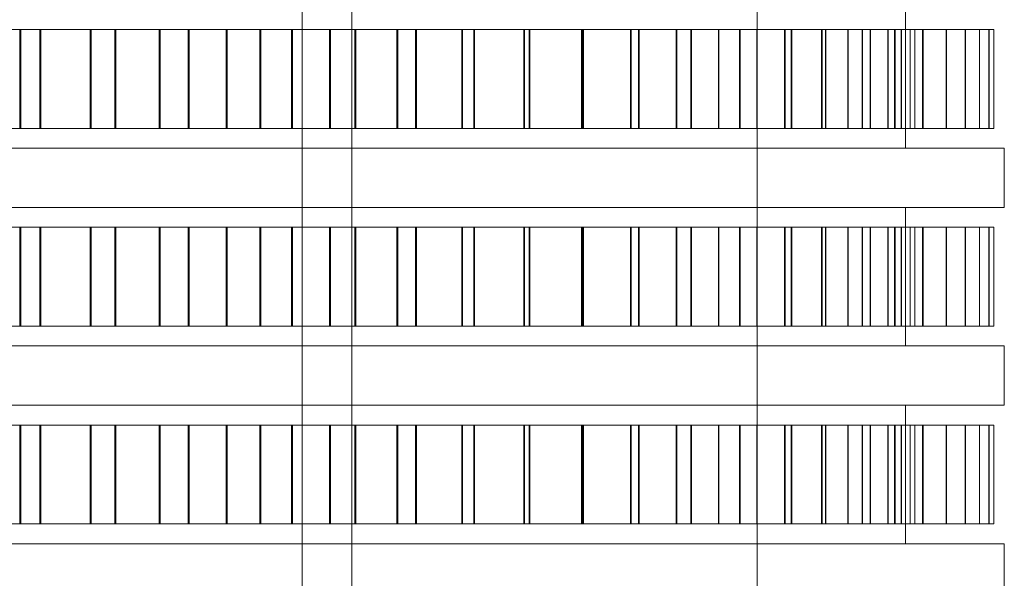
# Model space of a CAD drawing. Header units: millimetres. Extents: x -2233 to 61924, y -68080 to 6847.
# Tile 557 of 656: x 26250 to 26350, y -19604 to -19547. Entities that reach past the tile are written whole.
import ezdxf

# ---------------------------------------------------------------- set-up
doc = ezdxf.new("R2010")
doc.units = ezdxf.units.MM
doc.layers.add('superior_briquetadora', color=7, linetype='Continuous', lineweight=0)

msp = doc.modelspace()

# ---------------------------------------------------------------- linework, layer by layer
at = {"layer": 'superior_briquetadora'}
for p, q in [((26279.067, -19660), (26279.067, -19510)), ((26284.067, -19660), (26284.067, -19510)), ((26325.067, -19660), (26325.067, -19510)), ((26340.067, -19560), (26340.067, -19546)), ((26250.519, -19548), (26243.299, -19548)), ((26243.404, -19548), (26250.623, -19548)), ((26252.532, -19548), (26244.835, -19548)), ((26244.947, -19548), (26252.643, -19548)), ((26257.625, -19548), (26250.519, -19548)), ((26250.519, -19558), (26250.519, -19548)), ((26250.623, -19548), (26257.727, -19548)), ((26250.623, -19558), (26250.623, -19548)), ((26260.108, -19548), (26252.532, -19548)), ((26252.532, -19558), (26252.532, -19548)), ((26252.643, -19548), (26260.217, -19548)), ((26252.643, -19558), (26252.643, -19548)), ((26264.591, -19548), (26257.625, -19548)), ((26257.625, -19558), (26257.625, -19548)), ((26257.727, -19548), (26264.69, -19548)), ((26257.727, -19558), (26257.727, -19548)), ((26267.534, -19548), (26260.108, -19548)), ((26260.108, -19558), (26260.108, -19548)), ((26260.217, -19548), (26267.641, -19548)), ((26260.217, -19558), (26260.217, -19548)), ((26271.389, -19548), (26264.591, -19548)), ((26264.591, -19558), (26264.591, -19548)), ((26264.69, -19548), (26271.486, -19548)), ((26264.69, -19558), (26264.69, -19548)), ((26274.783, -19548), (26267.534, -19548)), ((26267.534, -19558), (26267.534, -19548)), ((26267.641, -19548), (26274.886, -19548)), ((26267.641, -19558), (26267.641, -19548)), ((26277.996, -19548), (26271.389, -19548)), ((26271.389, -19558), (26271.389, -19548)), ((26271.486, -19548), (26278.09, -19548)), ((26271.486, -19558), (26271.486, -19548)), ((26281.826, -19548), (26274.783, -19548)), ((26274.783, -19558), (26274.783, -19548)), ((26274.886, -19548), (26281.926, -19548)), ((26274.886, -19558), (26274.886, -19548)), ((26284.386, -19548), (26277.996, -19548)), ((26277.996, -19558), (26277.996, -19548)), ((26278.09, -19548), (26284.476, -19548)), ((26278.09, -19558), (26278.09, -19548)), ((26288.638, -19548), (26281.826, -19548)), ((26281.826, -19558), (26281.826, -19548)), ((26281.926, -19548), (26288.735, -19548)), ((26281.926, -19558), (26281.926, -19548)), ((26290.534, -19548), (26284.386, -19548)), ((26284.386, -19558), (26284.386, -19548)), ((26284.476, -19548), (26290.622, -19548)), ((26284.476, -19558), (26284.476, -19548)), ((26295.193, -19548), (26288.638, -19548)), ((26288.638, -19558), (26288.638, -19548)), ((26288.735, -19548), (26295.286, -19548)), ((26288.735, -19558), (26288.735, -19548)), ((26296.419, -19548), (26290.534, -19548)), ((26290.534, -19558), (26290.534, -19548)), ((26290.622, -19548), (26296.502, -19548)), ((26290.622, -19558), (26290.622, -19548)), ((26301.467, -19548), (26295.193, -19548)), ((26295.193, -19558), (26295.193, -19548)), ((26295.286, -19548), (26301.556, -19548)), ((26295.286, -19558), (26295.286, -19548)), ((26302.018, -19548), (26296.419, -19548)), ((26296.419, -19558), (26296.419, -19548)), ((26296.502, -19548), (26302.097, -19548)), ((26296.502, -19558), (26296.502, -19548)), ((26307.436, -19548), (26301.467, -19548)), ((26301.467, -19558), (26301.467, -19548)), ((26301.556, -19548), (26307.52, -19548)), ((26301.556, -19558), (26301.556, -19548)), ((26307.31, -19548), (26302.018, -19548)), ((26302.018, -19558), (26302.018, -19548)), ((26302.097, -19548), (26307.384, -19548)), ((26302.097, -19558), (26302.097, -19548)), ((26312.275, -19548), (26307.31, -19548)), ((26307.31, -19558), (26307.31, -19548)), ((26307.384, -19548), (26312.345, -19548)), ((26307.384, -19558), (26307.384, -19548)), ((26313.078, -19548), (26307.436, -19548)), ((26307.436, -19558), (26307.436, -19548)), ((26307.52, -19548), (26313.157, -19548)), ((26307.52, -19558), (26307.52, -19548)), ((26316.895, -19548), (26312.275, -19548)), ((26312.275, -19558), (26312.275, -19548)), ((26312.345, -19548), (26316.96, -19548)), ((26312.345, -19558), (26312.345, -19548)), ((26318.372, -19548), (26313.078, -19548)), ((26313.078, -19558), (26313.078, -19548)), ((26313.157, -19548), (26318.446, -19548)), ((26313.157, -19558), (26313.157, -19548)), ((26321.153, -19548), (26316.895, -19548)), ((26316.895, -19558), (26316.895, -19548)), ((26316.96, -19548), (26321.211, -19548)), ((26316.96, -19558), (26316.96, -19548)), ((26323.297, -19548), (26318.372, -19548)), ((26318.372, -19558), (26318.372, -19548)), ((26318.446, -19548), (26323.366, -19548)), ((26318.446, -19558), (26318.446, -19548)), ((26325.031, -19548), (26321.153, -19548)), ((26321.153, -19558), (26321.153, -19548)), ((26321.211, -19548), (26325.085, -19548)), ((26321.211, -19558), (26321.211, -19548)), ((26327.836, -19548), (26323.297, -19548)), ((26323.297, -19558), (26323.297, -19548)), ((26323.366, -19548), (26327.899, -19548)), ((26323.366, -19558), (26323.366, -19548)), ((26328.517, -19548), (26325.031, -19548)), ((26325.031, -19558), (26325.031, -19548)), ((26325.085, -19548), (26328.564, -19548)), ((26325.085, -19558), (26325.085, -19548)), ((26331.971, -19548), (26327.836, -19548)), ((26327.836, -19558), (26327.836, -19548)), ((26327.899, -19548), (26332.028, -19548)), ((26327.899, -19558), (26327.899, -19548)), ((26331.596, -19548), (26328.517, -19548)), ((26328.517, -19558), (26328.517, -19548)), ((26328.564, -19548), (26331.638, -19548)), ((26328.564, -19558), (26328.564, -19548)), ((26334.258, -19548), (26331.596, -19548)), ((26331.596, -19558), (26331.596, -19548)), ((26331.638, -19548), (26334.293, -19548)), ((26331.638, -19558), (26331.638, -19548)), ((26335.687, -19548), (26331.971, -19548)), ((26331.971, -19558), (26331.971, -19548)), ((26332.028, -19548), (26335.738, -19548)), ((26332.028, -19558), (26332.028, -19548)), ((26336.492, -19548), (26334.258, -19548)), ((26334.258, -19558), (26334.258, -19548)), ((26334.293, -19548), (26336.521, -19548)), ((26334.293, -19558), (26334.293, -19548)), ((26338.97, -19548), (26335.687, -19548)), ((26335.687, -19558), (26335.687, -19548)), ((26335.738, -19548), (26339.014, -19548)), ((26335.738, -19558), (26335.738, -19548)), ((26338.29, -19548), (26336.492, -19548)), ((26336.492, -19558), (26336.492, -19548)), ((26336.521, -19548), (26338.313, -19548)), ((26336.521, -19558), (26336.521, -19548)), ((26339.645, -19548), (26338.29, -19548)), ((26338.29, -19558), (26338.29, -19548)), ((26338.313, -19548), (26339.662, -19548)), ((26338.313, -19558), (26338.313, -19548)), ((26341.808, -19548), (26338.97, -19548)), ((26338.97, -19558), (26338.97, -19548)), ((26339.014, -19548), (26341.846, -19548)), ((26339.014, -19558), (26339.014, -19548)), ((26340.553, -19548), (26339.645, -19548)), ((26339.645, -19558), (26339.645, -19548)), ((26339.662, -19548), (26340.563, -19548)), ((26339.662, -19558), (26339.662, -19548)), ((26341.009, -19548), (26340.553, -19548)), ((26340.553, -19558), (26340.553, -19548)), ((26340.563, -19548), (26341.012, -19548)), ((26340.563, -19558), (26340.563, -19548)), ((26341.012, -19558), (26341.012, -19548)), ((26344.19, -19548), (26341.808, -19548)), ((26341.808, -19558), (26341.808, -19548)), ((26341.846, -19548), (26344.221, -19548)), ((26341.846, -19558), (26341.846, -19548)), ((26346.107, -19548), (26344.19, -19548)), ((26344.19, -19558), (26344.19, -19548)), ((26344.221, -19548), (26346.131, -19548)), ((26344.221, -19558), (26344.221, -19548)), ((26347.551, -19548), (26346.107, -19548)), ((26346.107, -19558), (26346.107, -19548)), ((26346.131, -19548), (26347.569, -19548)), ((26346.131, -19558), (26346.131, -19548)), ((26348.519, -19548), (26347.551, -19548)), ((26347.551, -19558), (26347.551, -19548)), ((26347.569, -19548), (26348.529, -19548)), ((26347.569, -19558), (26347.569, -19548)), ((26349.005, -19548), (26348.519, -19548)), ((26348.519, -19558), (26348.519, -19548)), ((26348.529, -19548), (26349.009, -19548)), ((26348.529, -19558), (26348.529, -19548)), ((26349.009, -19558), (26349.009, -19548)), ((26250.519, -19558), (26243.299, -19558)), ((26243.404, -19558), (26250.623, -19558)), ((26252.532, -19558), (26244.835, -19558)), ((26244.947, -19558), (26252.643, -19558)), ((26257.625, -19558), (26250.519, -19558)), ((26250.623, -19558), (26257.727, -19558)), ((26260.108, -19558), (26252.532, -19558)), ((26252.643, -19558), (26260.217, -19558)), ((26264.591, -19558), (26257.625, -19558)), ((26257.727, -19558), (26264.69, -19558)), ((26267.534, -19558), (26260.108, -19558)), ((26260.217, -19558), (26267.641, -19558)), ((26271.389, -19558), (26264.591, -19558)), ((26264.69, -19558), (26271.486, -19558)), ((26274.783, -19558), (26267.534, -19558)), ((26267.641, -19558), (26274.886, -19558)), ((26277.996, -19558), (26271.389, -19558)), ((26271.486, -19558), (26278.09, -19558)), ((26281.826, -19558), (26274.783, -19558)), ((26274.886, -19558), (26281.926, -19558)), ((26284.386, -19558), (26277.996, -19558)), ((26278.09, -19558), (26284.476, -19558)), ((26288.638, -19558), (26281.826, -19558)), ((26281.926, -19558), (26288.735, -19558)), ((26290.534, -19558), (26284.386, -19558)), ((26284.476, -19558), (26290.622, -19558)), ((26295.193, -19558), (26288.638, -19558)), ((26288.735, -19558), (26295.286, -19558)), ((26296.419, -19558), (26290.534, -19558)), ((26290.622, -19558), (26296.502, -19558)), ((26301.467, -19558), (26295.193, -19558)), ((26295.286, -19558), (26301.556, -19558)), ((26302.018, -19558), (26296.419, -19558)), ((26296.502, -19558), (26302.097, -19558)), ((26307.436, -19558), (26301.467, -19558)), ((26301.556, -19558), (26307.52, -19558)), ((26307.31, -19558), (26302.018, -19558)), ((26302.097, -19558), (26307.384, -19558)), ((26312.275, -19558), (26307.31, -19558)), ((26307.384, -19558), (26312.345, -19558)), ((26313.078, -19558), (26307.436, -19558)), ((26307.52, -19558), (26313.157, -19558)), ((26316.895, -19558), (26312.275, -19558)), ((26312.345, -19558), (26316.96, -19558)), ((26318.372, -19558), (26313.078, -19558)), ((26313.157, -19558), (26318.446, -19558)), ((26321.153, -19558), (26316.895, -19558)), ((26316.96, -19558), (26321.211, -19558)), ((26323.297, -19558), (26318.372, -19558)), ((26318.446, -19558), (26323.366, -19558)), ((26325.031, -19558), (26321.153, -19558)), ((26321.211, -19558), (26325.085, -19558)), ((26327.836, -19558), (26323.297, -19558)), ((26323.366, -19558), (26327.899, -19558)), ((26328.517, -19558), (26325.031, -19558)), ((26325.085, -19558), (26328.564, -19558)), ((26331.971, -19558), (26327.836, -19558)), ((26327.899, -19558), (26332.028, -19558)), ((26331.596, -19558), (26328.517, -19558)), ((26328.564, -19558), (26331.638, -19558)), ((26334.258, -19558), (26331.596, -19558)), ((26331.638, -19558), (26334.293, -19558)), ((26335.687, -19558), (26331.971, -19558)), ((26332.028, -19558), (26335.738, -19558)), ((26336.492, -19558), (26334.258, -19558)), ((26334.293, -19558), (26336.521, -19558)), ((26338.97, -19558), (26335.687, -19558)), ((26335.738, -19558), (26339.014, -19558)), ((26338.29, -19558), (26336.492, -19558)), ((26336.521, -19558), (26338.313, -19558)), ((26339.645, -19558), (26338.29, -19558)), ((26338.313, -19558), (26339.662, -19558)), ((26341.808, -19558), (26338.97, -19558)), ((26339.014, -19558), (26341.846, -19558)), ((26340.553, -19558), (26339.645, -19558)), ((26339.662, -19558), (26340.563, -19558)), ((26341.009, -19558), (26340.553, -19558)), ((26340.563, -19558), (26341.012, -19558)), ((26344.19, -19558), (26341.808, -19558)), ((26341.846, -19558), (26344.221, -19558)), ((26346.107, -19558), (26344.19, -19558)), ((26344.221, -19558), (26346.131, -19558)), ((26347.551, -19558), (26346.107, -19558)), ((26346.131, -19558), (26347.569, -19558)), ((26348.519, -19558), (26347.551, -19558)), ((26347.569, -19558), (26348.529, -19558)), ((26349.005, -19558), (26348.519, -19558)), ((26348.529, -19558), (26349.009, -19558)), ((26248.995, -19560), (26267.562, -19560)), ((26249.526, -19560), (26268.271, -19560)), ((26267.562, -19560), (26285.067, -19560)), ((26268.271, -19560), (26285.701, -19560)), ((26285.067, -19560), (26301.121, -19560)), ((26285.701, -19560), (26301.341, -19560)), ((26301.121, -19560), (26315.364, -19560)), ((26301.341, -19560), (26314.764, -19560)), ((26314.764, -19560), (26325.604, -19560)), ((26315.364, -19560), (26327.479, -19560)), ((26325.604, -19560), (26333.566, -19560)), ((26327.479, -19560), (26337.193, -19560)), ((26333.566, -19560), (26338.431, -19560)), ((26337.193, -19560), (26344.292, -19560)), ((26338.431, -19560), (26340.067, -19560)), ((26344.292, -19560), (26348.615, -19560)), ((26348.615, -19560), (26350.067, -19560)), ((26350.067, -19560), (26350.067, -19566)), ((26248.995, -19566), (26267.562, -19566)), ((26249.526, -19566), (26268.271, -19566)), ((26267.562, -19566), (26285.067, -19566)), ((26268.271, -19566), (26285.701, -19566)), ((26285.067, -19566), (26301.121, -19566)), ((26285.701, -19566), (26301.341, -19566)), ((26301.121, -19566), (26315.364, -19566)), ((26301.341, -19566), (26314.764, -19566)), ((26314.764, -19566), (26325.604, -19566)), ((26315.364, -19566), (26327.479, -19566)), ((26325.604, -19566), (26333.566, -19566)), ((26327.479, -19566), (26337.193, -19566)), ((26333.566, -19566), (26338.431, -19566)), ((26337.193, -19566), (26344.292, -19566)), ((26338.431, -19566), (26340.067, -19566)), ((26340.067, -19580), (26340.067, -19566)), ((26344.292, -19566), (26348.615, -19566)), ((26348.615, -19566), (26350.067, -19566)), ((26250.519, -19568), (26243.299, -19568)), ((26243.404, -19568), (26250.623, -19568)), ((26252.532, -19568), (26244.835, -19568)), ((26244.947, -19568), (26252.643, -19568)), ((26257.625, -19568), (26250.519, -19568)), ((26250.519, -19578), (26250.519, -19568)), ((26250.623, -19568), (26257.727, -19568)), ((26250.623, -19578), (26250.623, -19568)), ((26260.108, -19568), (26252.532, -19568)), ((26252.532, -19578), (26252.532, -19568)), ((26252.643, -19568), (26260.217, -19568)), ((26252.643, -19578), (26252.643, -19568)), ((26264.591, -19568), (26257.625, -19568)), ((26257.625, -19578), (26257.625, -19568)), ((26257.727, -19568), (26264.69, -19568)), ((26257.727, -19578), (26257.727, -19568)), ((26267.534, -19568), (26260.108, -19568)), ((26260.108, -19578), (26260.108, -19568)), ((26260.217, -19568), (26267.641, -19568)), ((26260.217, -19578), (26260.217, -19568)), ((26271.389, -19568), (26264.591, -19568)), ((26264.591, -19578), (26264.591, -19568)), ((26264.69, -19568), (26271.486, -19568)), ((26264.69, -19578), (26264.69, -19568)), ((26274.783, -19568), (26267.534, -19568)), ((26267.534, -19578), (26267.534, -19568)), ((26267.641, -19568), (26274.886, -19568)), ((26267.641, -19578), (26267.641, -19568)), ((26277.996, -19568), (26271.389, -19568)), ((26271.389, -19578), (26271.389, -19568)), ((26271.486, -19568), (26278.09, -19568)), ((26271.486, -19578), (26271.486, -19568)), ((26281.826, -19568), (26274.783, -19568)), ((26274.783, -19578), (26274.783, -19568)), ((26274.886, -19568), (26281.926, -19568)), ((26274.886, -19578), (26274.886, -19568)), ((26284.386, -19568), (26277.996, -19568)), ((26277.996, -19578), (26277.996, -19568)), ((26278.09, -19568), (26284.476, -19568)), ((26278.09, -19578), (26278.09, -19568)), ((26288.638, -19568), (26281.826, -19568)), ((26281.826, -19578), (26281.826, -19568)), ((26281.926, -19568), (26288.735, -19568)), ((26281.926, -19578), (26281.926, -19568)), ((26290.534, -19568), (26284.386, -19568)), ((26284.386, -19578), (26284.386, -19568)), ((26284.476, -19568), (26290.622, -19568)), ((26284.476, -19578), (26284.476, -19568)), ((26295.193, -19568), (26288.638, -19568)), ((26288.638, -19578), (26288.638, -19568)), ((26288.735, -19568), (26295.286, -19568)), ((26288.735, -19578), (26288.735, -19568)), ((26296.419, -19568), (26290.534, -19568)), ((26290.534, -19578), (26290.534, -19568)), ((26290.622, -19568), (26296.502, -19568)), ((26290.622, -19578), (26290.622, -19568)), ((26301.467, -19568), (26295.193, -19568)), ((26295.193, -19578), (26295.193, -19568)), ((26295.286, -19568), (26301.556, -19568)), ((26295.286, -19578), (26295.286, -19568)), ((26302.018, -19568), (26296.419, -19568)), ((26296.419, -19578), (26296.419, -19568)), ((26296.502, -19568), (26302.097, -19568)), ((26296.502, -19578), (26296.502, -19568)), ((26307.436, -19568), (26301.467, -19568)), ((26301.467, -19578), (26301.467, -19568)), ((26301.556, -19568), (26307.52, -19568)), ((26301.556, -19578), (26301.556, -19568)), ((26307.31, -19568), (26302.018, -19568)), ((26302.018, -19578), (26302.018, -19568)), ((26302.097, -19568), (26307.384, -19568)), ((26302.097, -19578), (26302.097, -19568)), ((26312.275, -19568), (26307.31, -19568)), ((26307.31, -19578), (26307.31, -19568)), ((26307.384, -19568), (26312.345, -19568)), ((26307.384, -19578), (26307.384, -19568)), ((26313.078, -19568), (26307.436, -19568)), ((26307.436, -19578), (26307.436, -19568)), ((26307.52, -19568), (26313.157, -19568)), ((26307.52, -19578), (26307.52, -19568)), ((26316.895, -19568), (26312.275, -19568)), ((26312.275, -19578), (26312.275, -19568)), ((26312.345, -19568), (26316.96, -19568)), ((26312.345, -19578), (26312.345, -19568)), ((26318.372, -19568), (26313.078, -19568)), ((26313.078, -19578), (26313.078, -19568)), ((26313.157, -19568), (26318.446, -19568)), ((26313.157, -19578), (26313.157, -19568)), ((26321.153, -19568), (26316.895, -19568)), ((26316.895, -19578), (26316.895, -19568)), ((26316.96, -19568), (26321.211, -19568)), ((26316.96, -19578), (26316.96, -19568)), ((26323.297, -19568), (26318.372, -19568)), ((26318.372, -19578), (26318.372, -19568)), ((26318.446, -19568), (26323.366, -19568)), ((26318.446, -19578), (26318.446, -19568)), ((26325.031, -19568), (26321.153, -19568)), ((26321.153, -19578), (26321.153, -19568)), ((26321.211, -19568), (26325.085, -19568)), ((26321.211, -19578), (26321.211, -19568)), ((26327.836, -19568), (26323.297, -19568)), ((26323.297, -19578), (26323.297, -19568)), ((26323.366, -19568), (26327.899, -19568)), ((26323.366, -19578), (26323.366, -19568)), ((26328.517, -19568), (26325.031, -19568)), ((26325.031, -19578), (26325.031, -19568)), ((26325.085, -19568), (26328.564, -19568)), ((26325.085, -19578), (26325.085, -19568)), ((26331.971, -19568), (26327.836, -19568)), ((26327.836, -19578), (26327.836, -19568)), ((26327.899, -19568), (26332.028, -19568)), ((26327.899, -19578), (26327.899, -19568)), ((26331.596, -19568), (26328.517, -19568)), ((26328.517, -19578), (26328.517, -19568)), ((26328.564, -19568), (26331.638, -19568)), ((26328.564, -19578), (26328.564, -19568)), ((26334.258, -19568), (26331.596, -19568)), ((26331.596, -19578), (26331.596, -19568)), ((26331.638, -19568), (26334.293, -19568)), ((26331.638, -19578), (26331.638, -19568)), ((26335.687, -19568), (26331.971, -19568)), ((26331.971, -19578), (26331.971, -19568)), ((26332.028, -19568), (26335.738, -19568)), ((26332.028, -19578), (26332.028, -19568)), ((26336.492, -19568), (26334.258, -19568)), ((26334.258, -19578), (26334.258, -19568)), ((26334.293, -19568), (26336.521, -19568)), ((26334.293, -19578), (26334.293, -19568)), ((26338.97, -19568), (26335.687, -19568)), ((26335.687, -19578), (26335.687, -19568)), ((26335.738, -19568), (26339.014, -19568)), ((26335.738, -19578), (26335.738, -19568)), ((26338.29, -19568), (26336.492, -19568)), ((26336.492, -19578), (26336.492, -19568)), ((26336.521, -19568), (26338.313, -19568)), ((26336.521, -19578), (26336.521, -19568)), ((26339.645, -19568), (26338.29, -19568)), ((26338.29, -19578), (26338.29, -19568)), ((26338.313, -19568), (26339.662, -19568)), ((26338.313, -19578), (26338.313, -19568)), ((26341.808, -19568), (26338.97, -19568)), ((26338.97, -19578), (26338.97, -19568)), ((26339.014, -19568), (26341.846, -19568)), ((26339.014, -19578), (26339.014, -19568)), ((26340.553, -19568), (26339.645, -19568)), ((26339.645, -19578), (26339.645, -19568)), ((26339.662, -19568), (26340.563, -19568)), ((26339.662, -19578), (26339.662, -19568)), ((26341.009, -19568), (26340.553, -19568)), ((26340.553, -19578), (26340.553, -19568)), ((26340.563, -19568), (26341.012, -19568)), ((26340.563, -19578), (26340.563, -19568)), ((26341.012, -19578), (26341.012, -19568)), ((26344.19, -19568), (26341.808, -19568)), ((26341.808, -19578), (26341.808, -19568)), ((26341.846, -19568), (26344.221, -19568)), ((26341.846, -19578), (26341.846, -19568)), ((26346.107, -19568), (26344.19, -19568)), ((26344.19, -19578), (26344.19, -19568)), ((26344.221, -19568), (26346.131, -19568)), ((26344.221, -19578), (26344.221, -19568)), ((26347.551, -19568), (26346.107, -19568)), ((26346.107, -19578), (26346.107, -19568)), ((26346.131, -19568), (26347.569, -19568)), ((26346.131, -19578), (26346.131, -19568)), ((26348.519, -19568), (26347.551, -19568)), ((26347.551, -19578), (26347.551, -19568)), ((26347.569, -19568), (26348.529, -19568)), ((26347.569, -19578), (26347.569, -19568)), ((26349.005, -19568), (26348.519, -19568)), ((26348.519, -19578), (26348.519, -19568)), ((26348.529, -19568), (26349.009, -19568)), ((26348.529, -19578), (26348.529, -19568)), ((26349.009, -19578), (26349.009, -19568)), ((26250.519, -19578), (26243.299, -19578)), ((26243.404, -19578), (26250.623, -19578)), ((26252.532, -19578), (26244.835, -19578)), ((26244.947, -19578), (26252.643, -19578)), ((26257.625, -19578), (26250.519, -19578)), ((26250.623, -19578), (26257.727, -19578)), ((26260.108, -19578), (26252.532, -19578)), ((26252.643, -19578), (26260.217, -19578)), ((26264.591, -19578), (26257.625, -19578)), ((26257.727, -19578), (26264.69, -19578)), ((26267.534, -19578), (26260.108, -19578)), ((26260.217, -19578), (26267.641, -19578)), ((26271.389, -19578), (26264.591, -19578)), ((26264.69, -19578), (26271.486, -19578)), ((26274.783, -19578), (26267.534, -19578)), ((26267.641, -19578), (26274.886, -19578)), ((26277.996, -19578), (26271.389, -19578)), ((26271.486, -19578), (26278.09, -19578)), ((26281.826, -19578), (26274.783, -19578)), ((26274.886, -19578), (26281.926, -19578)), ((26284.386, -19578), (26277.996, -19578)), ((26278.09, -19578), (26284.476, -19578)), ((26288.638, -19578), (26281.826, -19578)), ((26281.926, -19578), (26288.735, -19578)), ((26290.534, -19578), (26284.386, -19578)), ((26284.476, -19578), (26290.622, -19578)), ((26295.193, -19578), (26288.638, -19578)), ((26288.735, -19578), (26295.286, -19578)), ((26296.419, -19578), (26290.534, -19578)), ((26290.622, -19578), (26296.502, -19578)), ((26301.467, -19578), (26295.193, -19578)), ((26295.286, -19578), (26301.556, -19578)), ((26302.018, -19578), (26296.419, -19578)), ((26296.502, -19578), (26302.097, -19578)), ((26307.436, -19578), (26301.467, -19578)), ((26301.556, -19578), (26307.52, -19578)), ((26307.31, -19578), (26302.018, -19578)), ((26302.097, -19578), (26307.384, -19578)), ((26312.275, -19578), (26307.31, -19578)), ((26307.384, -19578), (26312.345, -19578)), ((26313.078, -19578), (26307.436, -19578)), ((26307.52, -19578), (26313.157, -19578)), ((26316.895, -19578), (26312.275, -19578)), ((26312.345, -19578), (26316.96, -19578)), ((26318.372, -19578), (26313.078, -19578)), ((26313.157, -19578), (26318.446, -19578)), ((26321.153, -19578), (26316.895, -19578)), ((26316.96, -19578), (26321.211, -19578)), ((26323.297, -19578), (26318.372, -19578)), ((26318.446, -19578), (26323.366, -19578)), ((26325.031, -19578), (26321.153, -19578)), ((26321.211, -19578), (26325.085, -19578)), ((26327.836, -19578), (26323.297, -19578)), ((26323.366, -19578), (26327.899, -19578)), ((26328.517, -19578), (26325.031, -19578)), ((26325.085, -19578), (26328.564, -19578)), ((26331.971, -19578), (26327.836, -19578)), ((26327.899, -19578), (26332.028, -19578)), ((26331.596, -19578), (26328.517, -19578)), ((26328.564, -19578), (26331.638, -19578)), ((26334.258, -19578), (26331.596, -19578)), ((26331.638, -19578), (26334.293, -19578)), ((26335.687, -19578), (26331.971, -19578)), ((26332.028, -19578), (26335.738, -19578)), ((26336.492, -19578), (26334.258, -19578)), ((26334.293, -19578), (26336.521, -19578)), ((26338.97, -19578), (26335.687, -19578)), ((26335.738, -19578), (26339.014, -19578)), ((26338.29, -19578), (26336.492, -19578)), ((26336.521, -19578), (26338.313, -19578)), ((26339.645, -19578), (26338.29, -19578)), ((26338.313, -19578), (26339.662, -19578)), ((26341.808, -19578), (26338.97, -19578)), ((26339.014, -19578), (26341.846, -19578)), ((26340.553, -19578), (26339.645, -19578)), ((26339.662, -19578), (26340.563, -19578)), ((26341.009, -19578), (26340.553, -19578)), ((26340.563, -19578), (26341.012, -19578)), ((26344.19, -19578), (26341.808, -19578)), ((26341.846, -19578), (26344.221, -19578)), ((26346.107, -19578), (26344.19, -19578)), ((26344.221, -19578), (26346.131, -19578)), ((26347.551, -19578), (26346.107, -19578)), ((26346.131, -19578), (26347.569, -19578)), ((26348.519, -19578), (26347.551, -19578)), ((26347.569, -19578), (26348.529, -19578)), ((26349.005, -19578), (26348.519, -19578)), ((26348.529, -19578), (26349.009, -19578)), ((26248.995, -19580), (26267.562, -19580)), ((26249.526, -19580), (26268.271, -19580)), ((26267.562, -19580), (26285.067, -19580)), ((26268.271, -19580), (26285.701, -19580)), ((26285.067, -19580), (26301.121, -19580)), ((26285.701, -19580), (26301.341, -19580)), ((26301.121, -19580), (26315.364, -19580)), ((26301.341, -19580), (26314.764, -19580)), ((26314.764, -19580), (26325.604, -19580)), ((26315.364, -19580), (26327.479, -19580)), ((26325.604, -19580), (26333.566, -19580)), ((26327.479, -19580), (26337.193, -19580)), ((26333.566, -19580), (26338.431, -19580)), ((26337.193, -19580), (26344.292, -19580)), ((26338.431, -19580), (26340.067, -19580)), ((26344.292, -19580), (26348.615, -19580)), ((26348.615, -19580), (26350.067, -19580)), ((26350.067, -19580), (26350.067, -19586)), ((26248.995, -19586), (26267.562, -19586)), ((26249.526, -19586), (26268.271, -19586)), ((26267.562, -19586), (26285.067, -19586)), ((26268.271, -19586), (26285.701, -19586)), ((26285.067, -19586), (26301.121, -19586)), ((26285.701, -19586), (26301.341, -19586)), ((26301.121, -19586), (26315.364, -19586)), ((26301.341, -19586), (26314.764, -19586)), ((26314.764, -19586), (26325.604, -19586)), ((26315.364, -19586), (26327.479, -19586)), ((26325.604, -19586), (26333.566, -19586)), ((26327.479, -19586), (26337.193, -19586)), ((26333.566, -19586), (26338.431, -19586)), ((26337.193, -19586), (26344.292, -19586)), ((26338.431, -19586), (26340.067, -19586)), ((26340.067, -19600), (26340.067, -19586)), ((26344.292, -19586), (26348.615, -19586)), ((26348.615, -19586), (26350.067, -19586)), ((26250.519, -19588), (26243.299, -19588)), ((26243.404, -19588), (26250.623, -19588)), ((26252.532, -19588), (26244.835, -19588)), ((26244.947, -19588), (26252.643, -19588)), ((26257.625, -19588), (26250.519, -19588)), ((26250.519, -19598), (26250.519, -19588)), ((26250.623, -19588), (26257.727, -19588)), ((26250.623, -19598), (26250.623, -19588)), ((26260.108, -19588), (26252.532, -19588)), ((26252.532, -19598), (26252.532, -19588)), ((26252.643, -19588), (26260.217, -19588)), ((26252.643, -19598), (26252.643, -19588)), ((26264.591, -19588), (26257.625, -19588)), ((26257.625, -19598), (26257.625, -19588)), ((26257.727, -19588), (26264.69, -19588)), ((26257.727, -19598), (26257.727, -19588)), ((26267.534, -19588), (26260.108, -19588)), ((26260.108, -19598), (26260.108, -19588)), ((26260.217, -19588), (26267.641, -19588)), ((26260.217, -19598), (26260.217, -19588)), ((26271.389, -19588), (26264.591, -19588)), ((26264.591, -19598), (26264.591, -19588)), ((26264.69, -19588), (26271.486, -19588)), ((26264.69, -19598), (26264.69, -19588)), ((26274.783, -19588), (26267.534, -19588)), ((26267.534, -19598), (26267.534, -19588)), ((26267.641, -19588), (26274.886, -19588)), ((26267.641, -19598), (26267.641, -19588)), ((26277.996, -19588), (26271.389, -19588)), ((26271.389, -19598), (26271.389, -19588)), ((26271.486, -19588), (26278.09, -19588)), ((26271.486, -19598), (26271.486, -19588)), ((26281.826, -19588), (26274.783, -19588)), ((26274.783, -19598), (26274.783, -19588)), ((26274.886, -19588), (26281.926, -19588)), ((26274.886, -19598), (26274.886, -19588)), ((26284.386, -19588), (26277.996, -19588)), ((26277.996, -19598), (26277.996, -19588)), ((26278.09, -19588), (26284.476, -19588)), ((26278.09, -19598), (26278.09, -19588)), ((26288.638, -19588), (26281.826, -19588)), ((26281.826, -19598), (26281.826, -19588)), ((26281.926, -19588), (26288.735, -19588)), ((26281.926, -19598), (26281.926, -19588)), ((26290.534, -19588), (26284.386, -19588)), ((26284.386, -19598), (26284.386, -19588)), ((26284.476, -19588), (26290.622, -19588)), ((26284.476, -19598), (26284.476, -19588)), ((26295.193, -19588), (26288.638, -19588)), ((26288.638, -19598), (26288.638, -19588)), ((26288.735, -19588), (26295.286, -19588)), ((26288.735, -19598), (26288.735, -19588)), ((26296.419, -19588), (26290.534, -19588)), ((26290.534, -19598), (26290.534, -19588)), ((26290.622, -19588), (26296.502, -19588)), ((26290.622, -19598), (26290.622, -19588)), ((26301.467, -19588), (26295.193, -19588)), ((26295.193, -19598), (26295.193, -19588)), ((26295.286, -19588), (26301.556, -19588)), ((26295.286, -19598), (26295.286, -19588)), ((26302.018, -19588), (26296.419, -19588)), ((26296.419, -19598), (26296.419, -19588)), ((26296.502, -19588), (26302.097, -19588)), ((26296.502, -19598), (26296.502, -19588)), ((26307.436, -19588), (26301.467, -19588)), ((26301.467, -19598), (26301.467, -19588)), ((26301.556, -19588), (26307.52, -19588)), ((26301.556, -19598), (26301.556, -19588)), ((26307.31, -19588), (26302.018, -19588)), ((26302.018, -19598), (26302.018, -19588)), ((26302.097, -19588), (26307.384, -19588)), ((26302.097, -19598), (26302.097, -19588)), ((26312.275, -19588), (26307.31, -19588)), ((26307.31, -19598), (26307.31, -19588)), ((26307.384, -19588), (26312.345, -19588)), ((26307.384, -19598), (26307.384, -19588)), ((26313.078, -19588), (26307.436, -19588)), ((26307.436, -19598), (26307.436, -19588)), ((26307.52, -19588), (26313.157, -19588)), ((26307.52, -19598), (26307.52, -19588)), ((26316.895, -19588), (26312.275, -19588)), ((26312.275, -19598), (26312.275, -19588)), ((26312.345, -19588), (26316.96, -19588)), ((26312.345, -19598), (26312.345, -19588)), ((26318.372, -19588), (26313.078, -19588)), ((26313.078, -19598), (26313.078, -19588)), ((26313.157, -19588), (26318.446, -19588)), ((26313.157, -19598), (26313.157, -19588)), ((26321.153, -19588), (26316.895, -19588)), ((26316.895, -19598), (26316.895, -19588)), ((26316.96, -19588), (26321.211, -19588)), ((26316.96, -19598), (26316.96, -19588)), ((26323.297, -19588), (26318.372, -19588)), ((26318.372, -19598), (26318.372, -19588)), ((26318.446, -19588), (26323.366, -19588)), ((26318.446, -19598), (26318.446, -19588)), ((26325.031, -19588), (26321.153, -19588)), ((26321.153, -19598), (26321.153, -19588)), ((26321.211, -19588), (26325.085, -19588)), ((26321.211, -19598), (26321.211, -19588)), ((26327.836, -19588), (26323.297, -19588)), ((26323.297, -19598), (26323.297, -19588)), ((26323.366, -19588), (26327.899, -19588)), ((26323.366, -19598), (26323.366, -19588)), ((26328.517, -19588), (26325.031, -19588)), ((26325.031, -19598), (26325.031, -19588)), ((26325.085, -19588), (26328.564, -19588)), ((26325.085, -19598), (26325.085, -19588)), ((26331.971, -19588), (26327.836, -19588)), ((26327.836, -19598), (26327.836, -19588)), ((26327.899, -19588), (26332.028, -19588)), ((26327.899, -19598), (26327.899, -19588)), ((26331.596, -19588), (26328.517, -19588)), ((26328.517, -19598), (26328.517, -19588)), ((26328.564, -19588), (26331.638, -19588)), ((26328.564, -19598), (26328.564, -19588)), ((26334.258, -19588), (26331.596, -19588)), ((26331.596, -19598), (26331.596, -19588)), ((26331.638, -19588), (26334.293, -19588)), ((26331.638, -19598), (26331.638, -19588)), ((26335.687, -19588), (26331.971, -19588)), ((26331.971, -19598), (26331.971, -19588)), ((26332.028, -19588), (26335.738, -19588)), ((26332.028, -19598), (26332.028, -19588)), ((26336.492, -19588), (26334.258, -19588)), ((26334.258, -19598), (26334.258, -19588)), ((26334.293, -19588), (26336.521, -19588)), ((26334.293, -19598), (26334.293, -19588)), ((26338.97, -19588), (26335.687, -19588)), ((26335.687, -19598), (26335.687, -19588)), ((26335.738, -19588), (26339.014, -19588)), ((26335.738, -19598), (26335.738, -19588)), ((26338.29, -19588), (26336.492, -19588)), ((26336.492, -19598), (26336.492, -19588)), ((26336.521, -19588), (26338.313, -19588)), ((26336.521, -19598), (26336.521, -19588)), ((26339.645, -19588), (26338.29, -19588)), ((26338.29, -19598), (26338.29, -19588)), ((26338.313, -19588), (26339.662, -19588)), ((26338.313, -19598), (26338.313, -19588)), ((26341.808, -19588), (26338.97, -19588)), ((26338.97, -19598), (26338.97, -19588)), ((26339.014, -19588), (26341.846, -19588)), ((26339.014, -19598), (26339.014, -19588)), ((26340.553, -19588), (26339.645, -19588)), ((26339.645, -19598), (26339.645, -19588)), ((26339.662, -19588), (26340.563, -19588)), ((26339.662, -19598), (26339.662, -19588)), ((26341.009, -19588), (26340.553, -19588)), ((26340.553, -19598), (26340.553, -19588)), ((26340.563, -19588), (26341.012, -19588)), ((26340.563, -19598), (26340.563, -19588)), ((26341.012, -19598), (26341.012, -19588)), ((26344.19, -19588), (26341.808, -19588)), ((26341.808, -19598), (26341.808, -19588)), ((26341.846, -19588), (26344.221, -19588)), ((26341.846, -19598), (26341.846, -19588)), ((26346.107, -19588), (26344.19, -19588)), ((26344.19, -19598), (26344.19, -19588)), ((26344.221, -19588), (26346.131, -19588)), ((26344.221, -19598), (26344.221, -19588)), ((26347.551, -19588), (26346.107, -19588)), ((26346.107, -19598), (26346.107, -19588)), ((26346.131, -19588), (26347.569, -19588)), ((26346.131, -19598), (26346.131, -19588)), ((26348.519, -19588), (26347.551, -19588)), ((26347.551, -19598), (26347.551, -19588)), ((26347.569, -19588), (26348.529, -19588)), ((26347.569, -19598), (26347.569, -19588)), ((26349.005, -19588), (26348.519, -19588)), ((26348.519, -19598), (26348.519, -19588)), ((26348.529, -19588), (26349.009, -19588)), ((26348.529, -19598), (26348.529, -19588)), ((26349.009, -19598), (26349.009, -19588)), ((26250.519, -19598), (26243.299, -19598)), ((26243.404, -19598), (26250.623, -19598)), ((26252.532, -19598), (26244.835, -19598)), ((26244.947, -19598), (26252.643, -19598)), ((26257.625, -19598), (26250.519, -19598)), ((26250.623, -19598), (26257.727, -19598)), ((26260.108, -19598), (26252.532, -19598)), ((26252.643, -19598), (26260.217, -19598)), ((26264.591, -19598), (26257.625, -19598)), ((26257.727, -19598), (26264.69, -19598)), ((26267.534, -19598), (26260.108, -19598)), ((26260.217, -19598), (26267.641, -19598)), ((26271.389, -19598), (26264.591, -19598)), ((26264.69, -19598), (26271.486, -19598)), ((26274.783, -19598), (26267.534, -19598)), ((26267.641, -19598), (26274.886, -19598)), ((26277.996, -19598), (26271.389, -19598)), ((26271.486, -19598), (26278.09, -19598)), ((26281.826, -19598), (26274.783, -19598)), ((26274.886, -19598), (26281.926, -19598)), ((26284.386, -19598), (26277.996, -19598)), ((26278.09, -19598), (26284.476, -19598)), ((26288.638, -19598), (26281.826, -19598)), ((26281.926, -19598), (26288.735, -19598)), ((26290.534, -19598), (26284.386, -19598)), ((26284.476, -19598), (26290.622, -19598)), ((26295.193, -19598), (26288.638, -19598)), ((26288.735, -19598), (26295.286, -19598)), ((26296.419, -19598), (26290.534, -19598)), ((26290.622, -19598), (26296.502, -19598)), ((26301.467, -19598), (26295.193, -19598)), ((26295.286, -19598), (26301.556, -19598)), ((26302.018, -19598), (26296.419, -19598)), ((26296.502, -19598), (26302.097, -19598)), ((26307.436, -19598), (26301.467, -19598)), ((26301.556, -19598), (26307.52, -19598)), ((26307.31, -19598), (26302.018, -19598)), ((26302.097, -19598), (26307.384, -19598)), ((26312.275, -19598), (26307.31, -19598)), ((26307.384, -19598), (26312.345, -19598)), ((26313.078, -19598), (26307.436, -19598)), ((26307.52, -19598), (26313.157, -19598)), ((26316.895, -19598), (26312.275, -19598)), ((26312.345, -19598), (26316.96, -19598)), ((26318.372, -19598), (26313.078, -19598)), ((26313.157, -19598), (26318.446, -19598)), ((26321.153, -19598), (26316.895, -19598)), ((26316.96, -19598), (26321.211, -19598)), ((26323.297, -19598), (26318.372, -19598)), ((26318.446, -19598), (26323.366, -19598)), ((26325.031, -19598), (26321.153, -19598)), ((26321.211, -19598), (26325.085, -19598)), ((26327.836, -19598), (26323.297, -19598)), ((26323.366, -19598), (26327.899, -19598)), ((26328.517, -19598), (26325.031, -19598)), ((26325.085, -19598), (26328.564, -19598)), ((26331.971, -19598), (26327.836, -19598)), ((26327.899, -19598), (26332.028, -19598)), ((26331.596, -19598), (26328.517, -19598)), ((26328.564, -19598), (26331.638, -19598)), ((26334.258, -19598), (26331.596, -19598)), ((26331.638, -19598), (26334.293, -19598)), ((26335.687, -19598), (26331.971, -19598)), ((26332.028, -19598), (26335.738, -19598)), ((26336.492, -19598), (26334.258, -19598)), ((26334.293, -19598), (26336.521, -19598)), ((26338.97, -19598), (26335.687, -19598)), ((26335.738, -19598), (26339.014, -19598)), ((26338.29, -19598), (26336.492, -19598)), ((26336.521, -19598), (26338.313, -19598)), ((26339.645, -19598), (26338.29, -19598)), ((26338.313, -19598), (26339.662, -19598)), ((26341.808, -19598), (26338.97, -19598)), ((26339.014, -19598), (26341.846, -19598)), ((26340.553, -19598), (26339.645, -19598)), ((26339.662, -19598), (26340.563, -19598)), ((26341.009, -19598), (26340.553, -19598)), ((26340.563, -19598), (26341.012, -19598)), ((26344.19, -19598), (26341.808, -19598)), ((26341.846, -19598), (26344.221, -19598)), ((26346.107, -19598), (26344.19, -19598)), ((26344.221, -19598), (26346.131, -19598)), ((26347.551, -19598), (26346.107, -19598)), ((26346.131, -19598), (26347.569, -19598)), ((26348.519, -19598), (26347.551, -19598)), ((26347.569, -19598), (26348.529, -19598)), ((26349.005, -19598), (26348.519, -19598)), ((26348.529, -19598), (26349.009, -19598)), ((26248.995, -19600), (26267.562, -19600)), ((26249.526, -19600), (26268.271, -19600)), ((26267.562, -19600), (26285.067, -19600)), ((26268.271, -19600), (26285.701, -19600)), ((26285.067, -19600), (26301.121, -19600)), ((26285.701, -19600), (26301.341, -19600)), ((26301.121, -19600), (26315.364, -19600)), ((26301.341, -19600), (26314.764, -19600)), ((26314.764, -19600), (26325.604, -19600)), ((26315.364, -19600), (26327.479, -19600)), ((26325.604, -19600), (26333.566, -19600)), ((26327.479, -19600), (26337.193, -19600)), ((26333.566, -19600), (26338.431, -19600)), ((26337.193, -19600), (26344.292, -19600)), ((26338.431, -19600), (26340.067, -19600)), ((26344.292, -19600), (26348.615, -19600)), ((26348.615, -19600), (26350.067, -19600)), ((26350.067, -19600), (26350.067, -19606))]:
    msp.add_line(p, q, dxfattribs=at)

doc.saveas('drawing.dxf')
